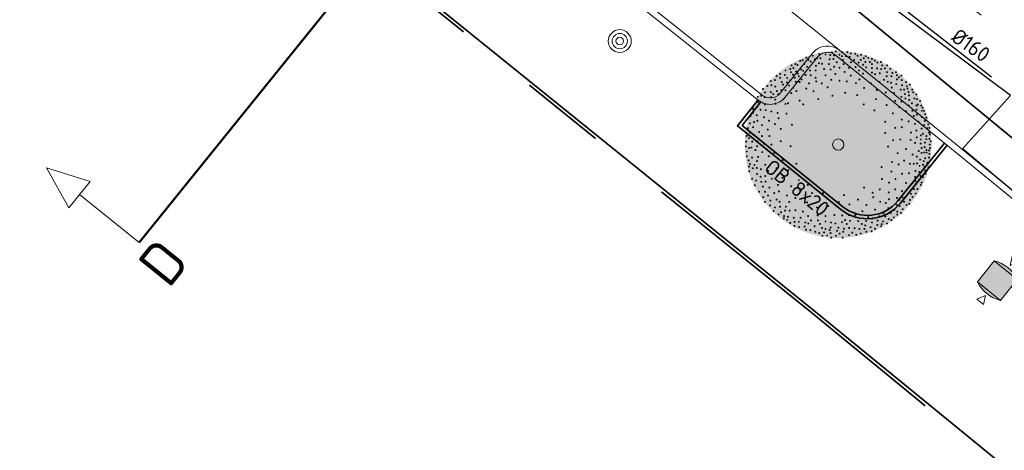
# Model space of a CAD drawing. Header units: metres. Extents: x 92403 to 95147, y 464428 to 465602.
# Tile 426 of 568: x 93200 to 93223, y 465128 to 465138. Entities that reach past the tile are written whole.
import ezdxf
from ezdxf.enums import TextEntityAlignment as Align

# ---------------------------------------------------------------- set-up
doc = ezdxf.new("R2010")
doc.units = ezdxf.units.M
for name, pattern in [('DASHED', [0.75, 0.5, -0.25]), ('RI-DRAINAGE', [19.2, 6, -1.8, 1.8, -1.8, 2.4, -1.8, 1.8, -1.8]), ('RI-HWA_KOLKAANSLUITING', [4.3, 2.5, -1.8]), ('VH-OPSLUITBAND_80X200', [14, 8, -2, 2, -2]), ('VH-TROTTOIRBAND', [15, 5, -2, 2, -2, 2, -2])]:
    doc.linetypes.add(name, pattern=pattern)
doc.layers.get('0').update_dxf_attribs({"linetype": 'CONTINUOUS'})
for name, color, linetype, lineweight in [('B-XX-GR-BOOM-S', 90, 'CONTINUOUS', 18), ('N-RO-IE-MEUBILAIR_WEGMEUBILAIR_AFVALBAK-140L-S', 7, 'CONTINUOUS', 9), ('N-RO-VW-MARKERING-G', 7, 'CONTINUOUS', 9), ('N-WE-GW-ONTGRAVING-V', 2, 'CONTINUOUS', 30), ('N-WE-RI-HWA_KOLKAANSLUITING-G', 150, 'RI-HWA_KOLKAANSLUITING', 25), ('N-WE-RI-KOLK-T18', 150, 'CONTINUOUS', 18), ('N-WE-VH-KANTOPSLUITING_OPSLUITBAND_80X200-G', 7, 'VH-OPSLUITBAND_80X200', 35), ('N-WE-VH-KANTOPSLUITING_TROTTOIRBAND-G', 7, 'VH-TROTTOIRBAND', 35), ('N-WE-VH-KANTOPSLUITING_TROTTOIRBAND_130 150-T18', 10, 'CONTINUOUS', 18), ('N-WE-VH-KANTOPSLUITING_VOORKANTBAND-G', 50, 'CONTINUOUS', 35), ('V-WE-RI-VOLSCHUIMEN-G', 130, 'CONTINUOUS-V', 35), ('X-XX-AL-VERWIJZING-S', 7, 'CONTINUOUS', 13)]:
    doc.layers.add(name, color=color, linetype=linetype, lineweight=lineweight)
doc.layers.add('N-OI-RI-DRAINAGE_DRAIN_PVC-G', color=7, linetype='RI-DRAINAGE', lineweight=18, true_color=0x00ff04)
doc.layers.add('N-RO-GR-BOOM-V', color=7, linetype='CONTINUOUS', lineweight=18, true_color=0x002600)
doc.layers.add('N-RO-GR-BOOM-S', color=7, linetype='CONTINUOUS', lineweight=9, true_color=0x005700, transparency=0.3)
doc.styles.add('NLCS-ISO', font='NLCS-ISO.ttf')
doc.styles.add('NLCS-ISO-M200-T18', font='NLCS-ISO.ttf', dxfattribs={"height": 0.36})
doc.linetypes.add('CONTINUOUS-V', pattern='A,3.5,[24,NLCS.SHX,S=0.5,R=0,X=0,Y=0],3.5', length=7)

# ---------------------------------------------------------------- blocks, each defined once
blk = doc.blocks.new('afvalbak 140l')
at = {"layer": 'N-RO-IE-MEUBILAIR_WEGMEUBILAIR_AFVALBAK-140L-S', "true_color": 0x939598}
h = blk.add_hatch(color=252, dxfattribs=at)
h.dxf.hatch_style = 1
edge = h.paths.add_edge_path()
edge.add_arc((-0.113, -0.347), 0.811, 120.1241, 171.2291)
edge.add_line((-0.915, -0.223), (-0.395, -0.578))
edge.add_arc((-0.802, 0.124), 0.811, 300.1241, 351.2291)
edge.add_line((0, 0), (-0.52, 0.355))
at = {"layer": 'N-RO-IE-MEUBILAIR_WEGMEUBILAIR_AFVALBAK-140L-S', "flags": 128}
for points in [[(-0.944, 0.353), (-0.835, 0.157), (-1.057, 0.188), (-0.944, 0.353)], [(-0.52, 0.355), (-0.915, -0.223), (-0.395, -0.578), (0, 0), (-0.52, 0.355)], [(0.021, -0.56), (0.134, -0.395), (-0.087, -0.365), (0.021, -0.56)]]:
    blk.add_lwpolyline(points, dxfattribs=at)
for points in [[(-0.915, -0.223, -0.226759), (-0.52, 0.355, -1.423564)], [(-0.395, -0.578, 0.226759), (0, 0, 1.423564)]]:
    blk.add_lwpolyline(points, format="xyb", dxfattribs=at)
blk = doc.blocks.new('Q_BOOM')
for radius in [0.27, 0.18, 0.09]:
    blk.add_circle((0, 0), radius)
blk = doc.blocks.new('SAL-VERWIJZING_DOORSNEDE_BOVEN-SO')
for p, q in [((-2, 9), (0, 14)), ((0, 14), (2, 9)), ((2, 9), (-2, 9)), ((0, 0), (0, 9))]:
    blk.add_line(p, q)
at = {"lineweight": 50, "style": 'NLCS-ISO'}
blk.add_attdef('...', text='', height=5, dxfattribs=at).set_placement((-0.05, -1.19), align=Align.TOP_CENTER)
blk = doc.blocks.new('*U297')
at = {"layer": 'N-RO-GR-BOOM-V', "linetype": 'ByBlock', "ltscale": 1, "transparency": 33554567}
h = blk.add_hatch(color=98, dxfattribs=at)
h.dxf.hatch_style = 1
h.set_gradient(color1=(0, 51, 0), color2=(184, 200, 91), rotation=177, centered=1, name='INVCURVED')
edge = h.paths.add_edge_path()
edge.add_arc((0, 0), 1.5, 0, 360)
at = {"color": 0, "lineweight": -2}
for centre, radius in [((-0.407, 1.424), 0.00758), ((-0.303, 1.451), 0.00758), ((-0.204, 1.445), 0.00758), ((-0.127, 1.435), 0.00758), ((-0.1, 1.478), 0.00758), ((-0.067, 1.429), 0.00758), ((-0.04, 1.495), 0.00758), ((0.021, 1.44), 0.00758), ((0.059, 1.484), 0.00758), ((0.059, 1.418), 0.00758), ((0.125, 1.418), 0.00758), ((0.147, 1.484), 0.00758), ((0.201, 1.462), 0.00758), ((0.273, 1.456), 0.00758), ((0.311, 1.424), 0.00758), ((0.366, 1.44), 0.00758), ((0.442, 1.418), 0.00758), ((-0.747, 1.27), 0.00758), ((-0.686, 1.292), 0.00758), ((-0.653, 1.275), 0.00758), ((-0.609, 1.341), 0.00758), ((-0.571, 1.352), 0.00758), ((-0.544, 1.292), 0.00758), ((-0.511, 1.396), 0.00758), ((-0.478, 1.358), 0.00758), ((-0.44, 1.33), 0.00758), ((-0.374, 1.369), 0.00758), ((-0.357, 1.265), 0.00758), ((-0.341, 1.385), 0.00758), ((-0.308, 1.303), 0.00758), ((-0.286, 1.385), 0.00758), ((-0.259, 1.297), 0.00758), ((-0.149, 1.292), 0.00758), ((-0.138, 1.369), 0.00758), ((-0.078, 1.374), 0.00758), ((-0.023, 1.319), 0.00758), ((0.076, 1.358), 0.00758), ((0.087, 1.292), 0.00758), ((0.185, 1.407), 0.00758), ((0.207, 1.319), 0.00758), ((0.256, 1.358), 0.00758), ((0.328, 1.314), 0.00758), ((0.361, 1.358), 0.00758), ((0.399, 1.281), 0.00758), ((0.41, 1.385), 0.00758), ((0.437, 1.325), 0.00758), ((0.481, 1.391), 0.00758), ((0.508, 1.325), 0.00758), ((0.541, 1.374), 0.00758), ((0.541, 1.292), 0.00758), ((0.585, 1.347), 0.00758), ((0.629, 1.314), 0.00758), ((0.684, 1.325), 0.00758), ((0.706, 1.27), 0.00758), ((0.783, 1.27), 0.00758), ((-0.988, 1.1), 0.00758), ((-0.928, 1.133), 0.00758), ((-0.856, 1.117), 0.00758), ((-0.845, 1.188), 0.00758), ((-0.768, 1.21), 0.00758), ((-0.758, 1.161), 0.00758), ((-0.725, 1.122), 0.00758), ((-0.719, 1.226), 0.00758), ((-0.675, 1.172), 0.00758), ((-0.648, 1.139), 0.00758), ((-0.593, 1.204), 0.00758), ((-0.56, 1.183), 0.00758), ((-0.522, 1.117), 0.00758), ((-0.495, 1.248), 0.00758), ((-0.451, 1.188), 0.00758), ((-0.44, 1.111), 0.00758), ((-0.363, 1.188), 0.00758), ((-0.226, 1.21), 0.00758), ((-0.204, 1.111), 0.00758), ((-0.122, 1.204), 0.00758), ((-0.067, 1.248), 0.00758), ((-0.045, 1.133), 0.00758), ((0.021, 1.232), 0.00758), ((0.103, 1.166), 0.00758), ((0.174, 1.232), 0.00758), ((0.201, 1.106), 0.00758), ((0.278, 1.243), 0.00758), ((0.333, 1.188), 0.00758), ((0.399, 1.139), 0.00758), ((0.448, 1.237), 0.00758), ((0.541, 1.226), 0.00758), ((0.541, 1.155), 0.00758), ((0.591, 1.128), 0.00758), ((0.624, 1.221), 0.00758), ((0.667, 1.144), 0.00758), ((0.689, 1.21), 0.00758), ((0.75, 1.221), 0.00758), ((0.783, 1.161), 0.00758), ((0.837, 1.215), 0.00758), ((0.87, 1.15), 0.00758), ((0.925, 1.161), 0.00758), ((0.941, 1.111), 0.00758), ((1.013, 1.106), 0.00758), ((-1.136, 0.941), 0.00758), ((-1.081, 1.018), 0.00758), ((-1.07, 0.952), 0.00758), ((-1.015, 1.035), 0.00758), ((-0.933, 1.073), 0.00758), ((-0.906, 1.002), 0.00758), ((-0.884, 0.963), 0.00758), ((-0.823, 0.996), 0.00758), ((-0.818, 1.067), 0.00758), ((-0.79, 0.947), 0.00758), ((-0.768, 1.029), 0.00758), ((-0.697, 1.073), 0.00758), ((-0.681, 1.007), 0.00758), ((-0.631, 1.095), 0.00758), ((-0.62, 1.002), 0.00758), ((-0.588, 1.045), 0.00758), ((-0.467, 0.98), 0.00758), ((-0.363, 1.073), 0.00758), ((-0.352, 1.013), 0.00758), ((-0.264, 0.98), 0.00758), ((-0.111, 1.04), 0.00758), ((0.021, 1.024), 0.00758), ((0.136, 1.013), 0.00758), ((0.284, 0.985), 0.00758), ((0.339, 1.045), 0.00758), ((0.525, 0.98), 0.00758), ((0.662, 1.002), 0.00758), ((0.733, 1.04), 0.00758), ((0.777, 1.095), 0.00758), ((0.794, 1.007), 0.00758), ((0.848, 0.991), 0.00758), ((0.854, 1.095), 0.00758), ((0.93, 0.969), 0.00758), ((0.941, 1.045), 0.00758), ((0.974, 1.078), 0.00758), ((1.018, 1.035), 0.00758), ((1.024, 0.952), 0.00758), ((1.089, 1.002), 0.00758), ((1.149, 0.963), 0.00758), ((-1.234, 0.783), 0.00758), ((-1.207, 0.892), 0.00758), ((-1.174, 0.837), 0.00758), ((-1.081, 0.843), 0.00758), ((-1.042, 0.81), 0.00758), ((-1.01, 0.93), 0.00758), ((-0.982, 0.859), 0.00758), ((-0.96, 0.805), 0.00758), ((-0.911, 0.87), 0.00758), ((-0.845, 0.87), 0.00758), ((-0.752, 0.826), 0.00758), ((-0.719, 0.914), 0.00758), ((-0.67, 0.859), 0.00758), ((-0.511, 0.897), 0.00758), ((-0.396, 0.854), 0.00758), ((-0.171, 0.919), 0.00758), ((-0.094, 0.783), 0.00758), ((0.114, 0.832), 0.00758), ((0.306, 0.794), 0.00758), ((0.415, 0.908), 0.00758), ((0.618, 0.875), 0.00758), ((0.761, 0.837), 0.00758), ((0.859, 0.914), 0.00758), ((0.897, 0.826), 0.00758), ((1.002, 0.881), 0.00758), ((1.057, 0.881), 0.00758), ((1.068, 0.81), 0.00758), ((1.1, 0.936), 0.00758), ((1.111, 0.897), 0.00758), ((1.128, 0.843), 0.00758), ((1.133, 0.788), 0.00758), ((1.188, 0.881), 0.00758), ((1.204, 0.837), 0.00758), ((1.254, 0.805), 0.00758), ((-1.289, 0.766), 0.00758), ((-1.284, 0.684), 0.00758), ((-1.18, 0.761), 0.00758), ((-1.174, 0.645), 0.00758), ((-1.075, 0.761), 0.00758), ((-1.01, 0.722), 0.00758), ((-1.004, 0.656), 0.00758), ((-0.878, 0.728), 0.00758), ((-0.845, 0.651), 0.00758), ((-0.807, 0.662), 0.00758), ((-0.62, 0.706), 0.00758), ((-0.56, 0.645), 0.00758), ((-0.319, 0.728), 0.00758), ((0.41, 0.645), 0.00758), ((0.607, 0.728), 0.00758), ((0.777, 0.634), 0.00758), ((0.914, 0.7), 0.00758), ((1.013, 0.766), 0.00758), ((1.013, 0.689), 0.00758), ((1.078, 0.739), 0.00758), ((1.128, 0.629), 0.00758), ((1.139, 0.717), 0.00758), ((1.182, 0.662), 0.00758), ((1.221, 0.739), 0.00758), ((1.265, 0.728), 0.00758), ((1.276, 0.64), 0.00758), ((1.314, 0.7), 0.00758), ((-1.366, 0.574), 0.00758), ((-1.366, 0.508), 0.00758), ((-1.306, 0.47), 0.00758), ((-1.295, 0.607), 0.00758), ((-1.245, 0.558), 0.00758), ((-1.163, 0.552), 0.00758), ((-1.07, 0.53), 0.00758), ((-0.971, 0.508), 0.00758), ((-0.829, 0.497), 0.00758), ((0.58, 0.547), 0.00758), ((0.876, 0.503), 0.00758), ((0.98, 0.602), 0.00758), ((1.089, 0.536), 0.00758), ((1.188, 0.541), 0.00758), ((1.254, 0.624), 0.00758), ((1.254, 0.558), 0.00758), ((1.259, 0.481), 0.00758), ((1.33, 0.624), 0.00758), ((1.341, 0.541), 0.00758), ((1.352, 0.591), 0.00758), ((1.374, 0.541), 0.00758), ((1.396, 0.486), 0.00758), ((-1.415, 0.339), 0.00758), ((-1.404, 0.459), 0.00758), ((-1.349, 0.361), 0.00758), ((-1.295, 0.383), 0.00758), ((-1.223, 0.311), 0.00758), ((-1.191, 0.437), 0.00758), ((-1.108, 0.383), 0.00758), ((-1.015, 0.328), 0.00758), ((-0.955, 0.421), 0.00758), ((-0.741, 0.317), 0.00758), ((0.755, 0.366), 0.00758), ((1.018, 0.4), 0.00758), ((1.128, 0.372), 0.00758), ((1.21, 0.459), 0.00758), ((1.232, 0.333), 0.00758), ((1.287, 0.366), 0.00758), ((1.341, 0.443), 0.00758), ((1.374, 0.311), 0.00758), ((1.391, 0.383), 0.00758), ((1.413, 0.432), 0.00758), ((1.446, 0.322), 0.00758), ((-1.448, 0.262), 0.00758), ((-1.415, 0.191), 0.00758), ((-1.366, 0.278), 0.00758), ((-1.349, 0.153), 0.00758), ((-1.267, 0.202), 0.00758), ((-1.13, 0.24), 0.00758), ((-0.922, 0.251), 0.00758), ((0.755, 0.187), 0.00758), ((0.914, 0.267), 0.00758), ((1.018, 0.278), 0.00758), ((1.166, 0.191), 0.00758), ((1.254, 0.224), 0.00758), ((1.336, 0.256), 0.00758), ((1.358, 0.174), 0.00758), ((1.424, 0.262), 0.00758), ((1.457, 0.191), 0.00758), ((1.462, 0.267), 0.00758), ((1.473, 0.164), 0.00758), ((-1.475, 0.048), 0.00758), ((-1.468, 0.139), 0.00758), ((-1.432, 0.103), 0.00758), ((-1.377, 0.048), 0.00758), ((-1.295, 0.054), 0.00758), ((-1.223, 0.136), 0.00758), ((-1.191, 0.015), 0.00758), ((-1.103, 0.136), 0.00758), ((-1.07, -0.001), 0.00758), ((-0.922, 0.054), 0.00758), ((0, 0), 0.09), ((0.881, 0.07), 0.00758), ((0.996, 0.081), 0.00758), ((1.16, 0.076), 0.00758), ((1.232, 0.026), 0.00758), ((1.259, 0.114), 0.00758), ((1.32, 0.015), 0.00758), ((1.325, 0.147), 0.00758), ((1.325, 0.081), 0.00758), ((1.391, 0.032), 0.00758), ((1.413, 0.136), 0.00758), ((1.413, 0.087), 0.00758), ((1.462, 0.092), 0.00758), ((1.468, -0.001), 0.00758), ((1.484, 0.054), 0.00758), ((-1.479, -0.031), 0.00758), ((-1.465, -0.111), 0.00758), ((-1.426, -0.056), 0.00758), ((-1.391, -0.047), 0.00758), ((-1.327, -0.089), 0.00758), ((-1.3, -0.028), 0.00758), ((-1.218, -0.122), 0.00758), ((-1.026, -0.133), 0.00758), ((-0.763, -0.028), 0.00758), ((0.799, -0.032), 0.00758), ((0.952, -0.138), 0.00758), ((1.089, -0.072), 0.00758), ((1.193, -0.16), 0.00758), ((1.292, -0.105), 0.00758), ((1.336, -0.056), 0.00758), ((1.336, -0.133), 0.00758), ((1.38, -0.127), 0.00758), ((1.385, -0.039), 0.00758), ((1.413, -0.089), 0.00758), ((1.418, -0.127), 0.00758), ((1.457, -0.094), 0.00758), ((1.462, -0.149), 0.00758), ((1.473, -0.056), 0.00758), ((-1.465, -0.187), 0.00758), ((-1.437, -0.253), 0.00758), ((-1.415, -0.313), 0.00758), ((-1.382, -0.209), 0.00758), ((-1.3, -0.264), 0.00758), ((-1.284, -0.198), 0.00758), ((-1.114, -0.187), 0.00758), ((-0.889, -0.247), 0.00758), ((-0.67, -0.308), 0.00758), ((0.865, -0.28), 0.00758), ((0.969, -0.319), 0.00758), ((1.057, -0.258), 0.00758), ((1.149, -0.308), 0.00758), ((1.21, -0.308), 0.00758), ((1.259, -0.193), 0.00758), ((1.265, -0.302), 0.00758), ((1.314, -0.242), 0.00758), ((1.371, -0.266), 0.00758), ((1.396, -0.22), 0.00758), ((1.429, -0.291), 0.00758), ((1.457, -0.209), 0.00758), ((-1.429, -0.354), 0.00758), ((-1.426, -0.428), 0.00758), ((-1.371, -0.379), 0.00758), ((-1.342, -0.326), 0.00758), ((-1.306, -0.374), 0.00758), ((-1.3, -0.472), 0.00758), ((-1.24, -0.396), 0.00758), ((-1.169, -0.324), 0.00758), ((-1.125, -0.423), 0.00758), ((-0.988, -0.379), 0.00758), ((-0.801, -0.412), 0.00758), ((0.695, -0.361), 0.00758), ((0.854, -0.434), 0.00758), ((1.024, -0.467), 0.00758), ((1.133, -0.461), 0.00758), ((1.237, -0.423), 0.00758), ((1.298, -0.439), 0.00758), ((1.303, -0.341), 0.00758), ((1.347, -0.417), 0.00758), ((1.358, -0.324), 0.00758), ((1.385, -0.352), 0.00758), ((1.396, -0.417), 0.00758), ((1.402, -0.467), 0.00758), ((1.448, -0.365), 0.00758), ((-1.382, -0.549), 0.00758), ((-1.317, -0.576), 0.00758), ((-1.245, -0.516), 0.00758), ((-1.234, -0.598), 0.00758), ((-1.169, -0.505), 0.00758), ((-1.163, -0.593), 0.00758), ((-1.064, -0.549), 0.00758), ((-0.971, -0.494), 0.00758), ((-0.895, -0.533), 0.00758), ((-0.631, -0.571), 0.00758), ((0.7, -0.554), 0.00758), ((0.816, -0.609), 0.00758), ((0.919, -0.554), 0.00758), ((1.089, -0.615), 0.00758), ((1.188, -0.62), 0.00758), ((1.232, -0.522), 0.00758), ((1.237, -0.587), 0.00758), ((1.243, -0.636), 0.00758), ((1.298, -0.565), 0.00758), ((1.32, -0.505), 0.00758), ((1.336, -0.609), 0.00758), ((1.358, -0.522), 0.00758), ((-1.338, -0.653), 0.00758), ((-1.267, -0.757), 0.00758), ((-1.207, -0.675), 0.00758), ((-1.174, -0.757), 0.00758), ((-1.103, -0.691), 0.00758), ((-1.026, -0.779), 0.00758), ((-0.966, -0.647), 0.00758), ((-0.95, -0.752), 0.00758), ((-0.752, -0.669), 0.00758), ((-0.599, -0.741), 0.00758), ((-0.489, -0.647), 0.00758), ((-0.418, -0.779), 0.00758), ((-0.243, -0.779), 0.00758), ((0.415, -0.69), 0.00758), ((0.552, -0.772), 0.00758), ((0.667, -0.719), 0.00758), ((0.81, -0.768), 0.00758), ((0.914, -0.719), 0.00758), ((1.024, -0.746), 0.00758), ((1.128, -0.686), 0.00758), ((1.144, -0.763), 0.00758), ((1.166, -0.79), 0.00758), ((1.215, -0.713), 0.00758), ((1.243, -0.785), 0.00758), ((1.27, -0.713), 0.00758), ((1.325, -0.647), 0.00758), ((-1.202, -0.845), 0.00758), ((-1.174, -0.921), 0.00758), ((-1.125, -0.817), 0.00758), ((-1.086, -0.899), 0.00758), ((-0.988, -0.883), 0.00758), ((-0.939, -0.916), 0.00758), ((-0.823, -0.817), 0.00758), ((-0.785, -0.921), 0.00758), ((-0.686, -0.856), 0.00758), ((-0.5, -0.927), 0.00758), ((0.01, -0.921), 0.00758), ((0.092, -0.811), 0.00758), ((0.317, -0.883), 0.00758), ((0.563, -0.845), 0.00758), ((0.673, -0.916), 0.00758), ((0.761, -0.938), 0.00758), ((0.816, -0.877), 0.00758), ((0.941, -0.856), 0.00758), ((0.98, -0.888), 0.00758), ((1.031, -0.847), 0.00758), ((1.057, -0.916), 0.00758), ((1.084, -0.834), 0.00758), ((1.139, -0.949), 0.00758), ((1.149, -0.888), 0.00758), ((1.193, -0.839), 0.00758), ((-1.092, -0.976), 0.00758), ((-1.037, -1.064), 0.00758), ((-1.015, -1.009), 0.00758), ((-0.933, -0.998), 0.00758), ((-0.917, -1.086), 0.00758), ((-0.851, -1.058), 0.00758), ((-0.84, -0.998), 0.00758), ((-0.779, -1.058), 0.00758), ((-0.686, -1.053), 0.00758), ((-0.566, -1.075), 0.00758), ((-0.341, -1.009), 0.00758), ((-0.16, -0.987), 0.00758), ((0.18, -0.96), 0.00758), ((0.388, -1.069), 0.00758), ((0.453, -0.971), 0.00758), ((0.591, -1.042), 0.00758), ((0.728, -1.102), 0.00758), ((0.805, -1.02), 0.00758), ((0.843, -1.097), 0.00758), ((0.903, -1.047), 0.00758), ((0.936, -0.965), 0.00758), ((0.947, -1.075), 0.00758), ((0.985, -0.987), 0.00758), ((1.007, -1.097), 0.00758), ((1.035, -1.036), 0.00758), ((1.095, -0.971), 0.00758), ((-0.955, -1.119), 0.00758), ((-0.873, -1.185), 0.00758), ((-0.867, -1.146), 0.00758), ((-0.818, -1.207), 0.00758), ((-0.807, -1.157), 0.00758), ((-0.768, -1.256), 0.00758), ((-0.714, -1.174), 0.00758), ((-0.7, -1.241), 0.00758), ((-0.631, -1.239), 0.00758), ((-0.604, -1.174), 0.00758), ((-0.527, -1.25), 0.00758), ((-0.484, -1.146), 0.00758), ((-0.478, -1.266), 0.00758), ((-0.434, -1.217), 0.00758), ((-0.33, -1.135), 0.00758), ((-0.324, -1.217), 0.00758), ((-0.204, -1.146), 0.00758), ((-0.204, -1.234), 0.00758), ((-0.116, -1.25), 0.00758), ((-0.062, -1.13), 0.00758), ((-0.045, -1.266), 0.00758), ((0.059, -1.245), 0.00758), ((0.065, -1.135), 0.00758), ((0.109, -1.212), 0.00758), ((0.174, -1.13), 0.00758), ((0.19, -1.223), 0.00758), ((0.273, -1.13), 0.00758), ((0.322, -1.228), 0.00758), ((0.448, -1.228), 0.00758), ((0.481, -1.163), 0.00758), ((0.541, -1.25), 0.00758), ((0.552, -1.185), 0.00758), ((0.631, -1.219), 0.00758), ((0.656, -1.152), 0.00758), ((0.717, -1.234), 0.00758), ((0.755, -1.152), 0.00758), ((0.783, -1.266), 0.00758), ((0.81, -1.196), 0.00758), ((0.854, -1.212), 0.00758), ((0.892, -1.168), 0.00758), ((0.947, -1.124), 0.00758), ((-0.703, -1.305), 0.00758), ((-0.626, -1.321), 0.00758), ((-0.538, -1.316), 0.00758), ((-0.516, -1.365), 0.00758), ((-0.445, -1.371), 0.00758), ((-0.379, -1.31), 0.00758), ((-0.368, -1.398), 0.00758), ((-0.303, -1.42), 0.00758), ((-0.292, -1.272), 0.00758), ((-0.259, -1.338), 0.00758), ((-0.226, -1.409), 0.00758), ((-0.204, -1.354), 0.00758), ((-0.138, -1.371), 0.00758), ((-0.122, -1.332), 0.00758), ((-0.122, -1.42), 0.00758), ((-0.018, -1.382), 0.00758), ((0.004, -1.332), 0.00758), ((0.023, -1.428), 0.00758), ((0.081, -1.398), 0.00758), ((0.092, -1.349), 0.00758), ((0.136, -1.272), 0.00758), ((0.174, -1.338), 0.00758), ((0.226, -1.411), 0.00758), ((0.262, -1.343), 0.00758), ((0.339, -1.354), 0.00758), ((0.361, -1.426), 0.00758), ((0.377, -1.272), 0.00758), ((0.421, -1.354), 0.00758), ((0.434, -1.296), 0.00758), ((0.453, -1.398), 0.00758), ((0.519, -1.327), 0.00758), ((0.536, -1.393), 0.00758), ((0.591, -1.349), 0.00758), ((0.629, -1.288), 0.00758), ((0.689, -1.31), 0.00758), ((0.695, -1.277), 0.00758), ((-0.254, -1.464), 0.00758), ((-0.177, -1.458), 0.00758), ((-0.111, -1.491), 0.00758), ((-0.034, -1.464), 0.00758), ((0.07, -1.491), 0.00758), ((0.174, -1.453), 0.00758), ((0.289, -1.447), 0.00758)]:
    blk.add_circle(centre, radius, dxfattribs=at)

msp = doc.modelspace()

# ---------------------------------------------------------------- linework, layer by layer
at = {"layer": 'N-OI-RI-DRAINAGE_DRAIN_PVC-G', "flags": 128}
msp.add_lwpolyline([(93085.810838, 464868.712617), (93083.999667, 464867.318786), (93077.569115, 464875.204006), (93112.448972, 464904.002739), (93144.958362, 464937.716867), (93179.40523, 464980.983312), (93211.015025, 465025.284543), (93236.748188, 465064.451684), (93262.771855, 465104.36421), (93226.947519, 465135.184441), (93186.423425, 465165.431006), (93177.677718, 465156.184343), (93156.563325, 465121.91281), (93138.602154, 465091.157835)], dxfattribs=at)
at = {"layer": 'N-RO-VW-MARKERING-G', "linetype": 'DASHED', "ltscale": 5, "flags": 128}
msp.add_lwpolyline([(93219.46078, 465137.456318), (93207.724126, 465146.929223), (93206.662951, 465147.771457), (93203.885141, 465150.046886), (93198.732062, 465154.268004), (93195.286911, 465156.997265)], dxfattribs=at)
at = {"layer": 'N-WE-GW-ONTGRAVING-V', "flags": 128}
msp.add_lwpolyline([(93235.8278, 465065.054087), (93260.636204, 465103.102765), (93222.360636, 465135.132193), (93223.492871, 465136.39032), (93186.54994, 465163.963959), (93181.37815, 465158.495928), (93182.152484, 465157.39757), (93160.05693, 465122.058116), (93139.488098, 465087.416048), (93137.93326, 465085.924948), (93133.573785, 465090.470773)], dxfattribs=at)
at = {"layer": 'N-WE-RI-HWA_KOLKAANSLUITING-G', "flags": 128}
msp.add_lwpolyline([(93193.594401, 465158.048829), (93193.890078, 465157.810135), (93195.397875, 465158.222388), (93224.731066, 465135.523831)], dxfattribs=at)
at = {"layer": 'N-WE-VH-KANTOPSLUITING_OPSLUITBAND_80X200-G', "flags": 128}
msp.add_lwpolyline([(93193.525, 465151.59), (93193.588615, 465151.670305), (93195.451, 465150.195), (93203.38, 465143.7), (93204.456, 465142.846), (93218.807, 465131.263), (93226.227, 465125.193), (93233.54, 465119.306), (93240.747, 465113.477), (93247.52, 465108.006), (93253.441, 465103.234)], dxfattribs=at)
msp.add_lwpolyline([(93217.608224, 465136.237217), (93217.167379, 465135.683429), (93219.541313, 465133.767377, 0.41354089), (93220.833712, 465133.903817), (93221.937291, 465135.26471)], format="xyb", dxfattribs=at)
at = {"layer": 'N-WE-VH-KANTOPSLUITING_TROTTOIRBAND-G', "lineweight": 15}
msp.add_lwpolyline([(93184.241779, 465160.100251, -0.447158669), (93189.896909, 465161.076469), (93195.313081, 465156.785161, -0.414213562), (93195.361931, 465156.363719), (93194.585696, 465155.383943, 0.414213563), (93194.658976, 465154.751776), (93197.383249, 465152.593635), (93202.197127, 465148.650371), (93206.085728, 465145.484721), (93213.869882, 465139.205918), (93217.546992, 465136.278738, 0.413824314), (93218.17941, 465136.346393), (93218.944702, 465137.294567, -0.414213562), (93219.36657, 465137.339594), (93222.010608, 465135.205534), (93229.428085, 465129.137598)], format="xyb", dxfattribs=at)
at = {"layer": 'N-WE-VH-KANTOPSLUITING_VOORKANTBAND-G', "linetype": 'Continuous', "lineweight": 15}
msp.add_lwpolyline([(93229.522606, 465129.254072), (93222.105202, 465135.321948), (93219.46078, 465137.456318, 0.414213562), (93218.827978, 465137.388777), (93218.062687, 465136.440604, -0.414213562), (93217.640796, 465136.39579), (93213.963681, 465139.322973), (93206.180166, 465145.601261), (93202.292003, 465148.766554), (93197.477354, 465152.71045), (93194.752119, 465154.869353, -0.414213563), (93194.703269, 465155.290795), (93195.479504, 465156.27057, 0.414213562), (93195.406229, 465156.902734), (93189.990061, 465161.194039, 0.447158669), (93184.114602, 465160.179786)], format="xyb", dxfattribs=at)
at = {"layer": 'N-WE-VH-KANTOPSLUITING_VOORKANTBAND-G', "flags": 128}
msp.add_lwpolyline([(93193.462291, 465151.639675), (93193.575584, 465151.782693), (93193.638679, 465151.732706), (93195.501188, 465150.257302), (93203.430217, 465143.762278), (93204.50599, 465142.908458), (93218.857451, 465131.325087), (93226.277411, 465125.25512), (93233.590237, 465119.368259), (93240.797309, 465113.539202), (93247.570235, 465108.068261), (93253.491201, 465103.296288)], dxfattribs=at)
msp.add_lwpolyline([(93217.542115, 465136.282621), (93217.055299, 465135.671085), (93219.491067, 465133.705124, 0.41354089), (93220.895849, 465133.853428), (93221.999543, 465135.214465)], format="xyb", dxfattribs=at)
at = {"layer": 'V-WE-RI-VOLSCHUIMEN-G', "flags": 128}
msp.add_lwpolyline([(93254.912851, 465109.601901), (93227.542611, 465132.080976), (93192.380823, 465161.040633)], dxfattribs=at)
at = {"layer": 'X-XX-AL-VERWIJZING-S', "lineweight": 50, "flags": 128}
msp.add_lwpolyline([(93202.959263, 465132.921784), (93228.189743, 465164.181614)], dxfattribs=at)

# ---------------------------------------------------------------- block references
at = {"layer": 'B-XX-GR-BOOM-S', "rotation": 65}
msp.add_blockref('Q_BOOM', (93214.284587, 465137.67038), dxfattribs=at)
at = {"layer": 'N-RO-GR-BOOM-S', "xscale": 1.469365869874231, "yscale": 1.469365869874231, "zscale": 1.469365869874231}
msp.add_blockref('*U297', (93219.43021, 465135.232101), dxfattribs=at)
at = {"layer": 'N-RO-IE-MEUBILAIR_WEGMEUBILAIR_AFVALBAK-140L-S', "linetype": 'Continuous', "rotation": 265.3867026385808}
msp.add_blockref('afvalbak 140l', (93223.254339, 465131.560918), dxfattribs=at)
at = {"layer": 'X-XX-AL-VERWIJZING-S', "xscale": 0.2000000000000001, "yscale": 0.2000000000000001, "zscale": 0.2000000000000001, "rotation": 51.09273686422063}
msp.add_blockref('SAL-VERWIJZING_DOORSNEDE_BOVEN-SO', (93202.959263, 465132.921784), dxfattribs=at).add_auto_attribs({'...': 'D'})

# ---------------------------------------------------------------- texts
at = {"layer": 'N-WE-RI-KOLK-T18', "style": 'NLCS-ISO-M200-T18'}
msp.add_text('%%C160', height=0.36, rotation=324.8806999, dxfattribs=at).set_placement((93222.061403, 465137.698504))
at = {"layer": 'N-WE-VH-KANTOPSLUITING_TROTTOIRBAND_130 150-T18', "insert": (93217.886723, 465134.913946), "char_height": 0.36, "width": 4.66934953, "attachment_point": 1, "rotation": 320.6811957, "style": 'NLCS-ISO-M200-T18'}
msp.add_mtext('OB 8x20', dxfattribs=at)

doc.saveas('drawing.dxf')
